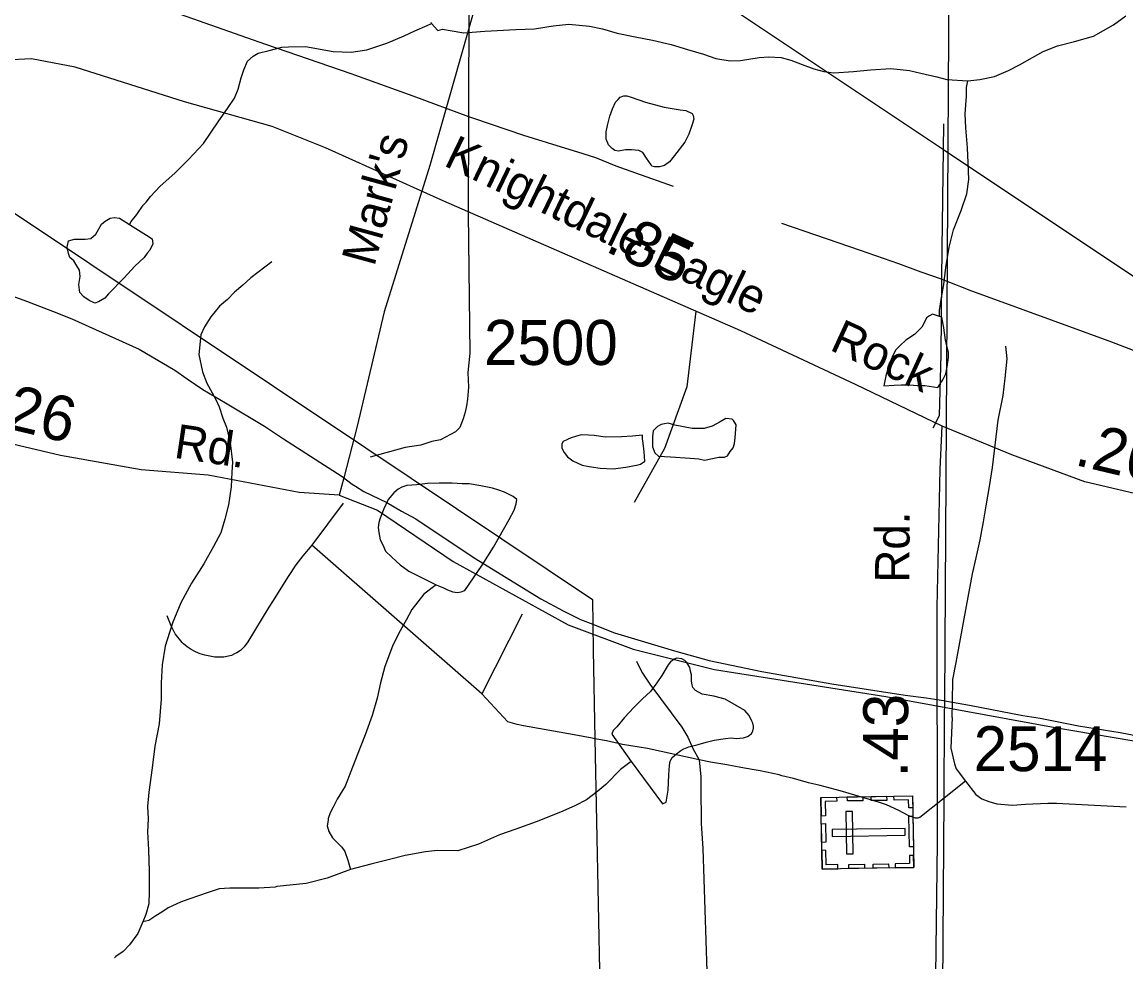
# Model space of a CAD drawing. Extents: x 2169602 to 2449496, y 721995 to 810662.
# Drawn here: x 2400543 to 2403611, y 805653 to 808265 of the extents above; entities that cross this region are included whole.
import ezdxf

# ---------------------------------------------------------------- set-up
doc = ezdxf.new("R2010")
doc.units = 0
doc.layers.add('Default', color=7, linetype='Continuous')

msp = doc.modelspace()

# ---------------------------------------------------------------- linework, layer by layer
at = {"layer": 'Default'}
for p, q in [((2401786.6, 808789.9), (2401784, 808002.5)), ((2401786.6, 808789.9), (2403103.9, 807910.3)), ((2400088, 808023.1), (2401498.5, 807081.3)), ((2401784, 808002.5), (2401783.2, 807732.7)), ((2403103.9, 807910.3), (2403104.9, 807981.8)), ((2403103.9, 807910.3), (2404514.3, 806968.4)), ((2401435.5, 806928.1), (2401348.7, 806811.1)), ((2401821.2, 806398.1), (2401348.7, 806811.1)), ((2401932.9, 806619.4), (2401821.2, 806398.1)), ((2402129.5, 806591.8), (2402130.8, 806520)), ((2402130.8, 806520), (2402135.5, 806273.5)), ((2403107, 806334.4), (2403107.2, 806379)), ((2403128.1, 806332.1), (2403128.9, 806375.1)), ((2403105.6, 806108.2), (2403107, 806334.4)), ((2402135.5, 806273.5), (2402160.9, 804940)), ((2403165.4, 806155.8), (2403105.6, 806108.2)), ((2403100.6, 805305.2), (2403105.6, 806108.2))]:
    msp.add_line(p, q, dxfattribs=at)
for points in [[(2401789.6, 810661.8), (2401679.8, 810329.1), (2401638, 810207.6), (2401629.6, 810138.5), (2401627.5, 809985.7), (2401646.3, 809901.9), (2401804.3, 809470.5), (2401919.4, 809168.9), (2401955, 809068.4), (2401971.8, 808969.9), (2401971.8, 808905), (2401956.1, 808817.1), (2401857.7, 808505), (2401676.7, 807866.3), (2401550.1, 807460), (2401474.7, 807141.7), (2401437.3, 806998.8)], [(2403107.2, 806379), (2403120.6, 808541.2), (2403121.4, 808841.2), (2403126.4, 808931.3), (2403143.1, 809249.5), (2403148.1, 809337.6), (2403153.5, 809411.7), (2403189.5, 809782.1), (2403200.3, 809884.1), (2403205.8, 809944.1), (2403227.1, 810204.5), (2403244.5, 810371.9)], [(2400408.4, 808486.8), (2400577.3, 808422.5), (2400707.6, 808381.9), (2400966.8, 808292.6), (2401167.1, 808221.8), (2401219.7, 808203.2), (2401456.6, 808121.8), (2401629.3, 808059.6), (2401784, 808002.5), (2401798, 807997.4), (2401936.6, 807950.7), (2402029, 807921.8), (2402087.2, 807904.5), (2402137.3, 807888.8), (2402193.6, 807865.5), (2402247.8, 807846.2), (2402352.3, 807809.2)], [(2400842.3, 807702), (2400846.2, 807710.3), (2400862.2, 807730.2), (2400880.2, 807756.2), (2400888, 807764.4), (2400899.9, 807780.4), (2400927.6, 807808.7), (2400967.5, 807844.9), (2401005.5, 807883), (2401047.3, 807927.4), (2401088.7, 807987.2), (2401116.6, 808027.6), (2401134.1, 808053.7), (2401144.1, 808077.8), (2401151.9, 808109.9), (2401159.9, 808131.8), (2401169.9, 808155.8), (2401185.3, 808169.7), (2401199.5, 808178.1), (2401229.8, 808186.1), (2401265.5, 808194.5), (2401283.7, 808196.2), (2401331.3, 808196.7), (2401407.8, 808183.2), (2401457.6, 808181.3), (2401501.1, 808187.7), (2401557.3, 808206), (2401604.9, 808226.3), (2401634.8, 808240.5), (2401669, 808254.8), (2401681.1, 808260.7)], [(2401678.9, 808264.7), (2401681.1, 808260.7)], [(2401681.1, 808260.7), (2401699.2, 808240.9), (2401711.3, 808244.7), (2401733.2, 808241), (2401771.1, 808235.2), (2401829.4, 808239.4), (2401915.1, 808244), (2401967.4, 808246.2), (2402018.9, 808254.6), (2402062.9, 808258.9), (2402120.6, 808253), (2402156.6, 808245.5), (2402197.2, 808233.7), (2402247.1, 808223.8), (2402295.1, 808214.1), (2402347.1, 808202.5), (2402392.9, 808188.7), (2402437.4, 808175.1), (2402471.4, 808163.1), (2402511.4, 808157.4), (2402539.5, 808157.6), (2402591.4, 808166), (2402618.8, 808167.9), (2402653.1, 808166), (2402679.3, 808158.4), (2402711.5, 808146.7), (2402743.5, 808134.9), (2402771.4, 808127), (2402799.3, 808123.2), (2402853.6, 808127.2), (2402901.4, 808131.7), (2402957.4, 808135.8), (2403009.3, 808130.4), (2403041.4, 808122.3), (2403085.3, 808112.8), (2403113.4, 808104.9), (2403171.2, 808101)], [(2403171.2, 808101), (2403205.1, 808105.2), (2403245.3, 808113.4), (2403284.8, 808129.7), (2403314.8, 808145.8), (2403350.9, 808166.3), (2403380.8, 808182.5), (2403421, 808198.8), (2403468.4, 808211), (2403520.4, 808225.1), (2403576, 808257.3), (2403610.3, 808281.7)], [(2403099.9, 807141.9), (2402859.2, 807258.1), (2402541.1, 807406.8), (2401715.5, 807767), (2401387, 807915.7), (2401238.4, 807974.4), (2400994.6, 808043.5), (2400691.1, 808139.8), (2400569.7, 808162.9), (2400496.5, 808158.7)], [(2403092.9, 807446.8), (2403093.1, 807463), (2403098.7, 807499.1), (2403104.6, 807535.1), (2403110.5, 807582.9), (2403120, 807639.1), (2403131.7, 807687.2), (2403153.4, 807741.1), (2403168.8, 807787.5), (2403174.5, 807827.1), (2403172.5, 807873.3), (2403170.2, 807915.4), (2403166.3, 807971.2), (2403163.7, 808009.3), (2403167.8, 808059), (2403167.6, 808083.3), (2403171.2, 808101)], [(2402328.1, 808028.5), (2402372.2, 808020.7), (2402387.9, 808018.7), (2402405.8, 808010.7), (2402408.2, 808004.7), (2402410.3, 807995), (2402404.3, 807976.9), (2402396.6, 807952.9), (2402384.9, 807930.7), (2402356.6, 807894.4), (2402343, 807876.6), (2402329.1, 807866.6), (2402315.2, 807862.1), (2402301.2, 807862.3), (2402293, 807864.3), (2402291.2, 807868.2), (2402278.9, 807886.3), (2402268.6, 807902), (2402256.9, 807907.9), (2402236.8, 807910.1), (2402220.6, 807909.7), (2402200.9, 807905.8), (2402190.9, 807907.7), (2402183.1, 807913.8), (2402172.8, 807923.5), (2402166.5, 807939.4), (2402166.5, 807959.7), (2402170.4, 807977.4), (2402176.3, 808003.6), (2402183.9, 808023.6), (2402192.1, 808041.8), (2402200.1, 808049.5), (2402205.9, 808055.6), (2402215.9, 808059.7), (2402223.9, 808059.7), (2402235.6, 808055.9), (2402275.8, 808042.1), (2402328.1, 808028.5)], [(2403099.2, 807550.2), (2403100, 807634.5), (2403103.9, 807910.3)], [(2399637.7, 807819.1), (2399856.5, 807743.4), (2399962.9, 807706.6), (2400025.2, 807683.4), (2400081.4, 807663.8), (2400083.4, 807663), (2400125.7, 807646.3), (2400135.6, 807642.5), (2400165.7, 807630.7), (2400230, 807607.4), (2400555.4, 807488.9), (2400627.6, 807461.7), (2400682, 807440.1), (2400868.8, 807356.1), (2400967.6, 807297.3), (2401001.9, 807273.6), (2401046.1, 807244.1), (2401108.5, 807206.6), (2401217.2, 807141.8), (2401269.6, 807106.3), (2401432.9, 807002.2), (2401461, 806980.4), (2401469.8, 806975.1)], [(2400842.3, 807702), (2400852.3, 807696), (2400888.8, 807672.2), (2400904.6, 807662.5), (2400906.9, 807648.4), (2400898.9, 807630.5), (2400891.1, 807622.4), (2400882.7, 807610.2), (2400857, 807586.1), (2400827.5, 807554.1), (2400783.4, 807509.7), (2400773.4, 807497.8), (2400755.5, 807487.5), (2400745.5, 807483.7), (2400729.9, 807491.4), (2400715.3, 807501.3), (2400703.6, 807513.2), (2400701.4, 807535.5), (2400705.1, 807557.6), (2400703, 807575.4), (2400695.2, 807587.5), (2400687, 807601.3), (2400676.6, 807611), (2400672.9, 807621.3), (2400668.6, 807639), (2400672.9, 807657), (2400688.9, 807661.1), (2400718.6, 807661.5), (2400734.6, 807663.5), (2400748.6, 807675.6), (2400764.3, 807703.6), (2400774.6, 807711.8), (2400788.3, 807719.8), (2400800.4, 807721.7), (2400814.2, 807720), (2400842.3, 807702)], [(2401783.2, 807732.7), (2401787.4, 807344.9), (2401781.9, 807290.8), (2401784.3, 807250.7), (2401780.8, 807216.6), (2401778.8, 807198.7), (2401775, 807180.7), (2401769.3, 807162.7), (2401759.6, 807138.5), (2401747.7, 807126.3), (2401705.9, 807104), (2401682, 807099.6), (2401652, 807089.3), (2401608.1, 807082.8), (2401510.3, 807055.8)], [(2402653.5, 807706.3), (2402872.3, 807630.6), (2402978.7, 807593.8), (2403041.1, 807570.5), (2403097.3, 807551), (2403099.2, 807550.2), (2403141.5, 807533.5), (2403151.4, 807529.7), (2403181.6, 807517.9), (2403245.9, 807494.6), (2403571.2, 807376.1), (2403643.4, 807348.8), (2403697.8, 807327.3), (2403884.6, 807243.3), (2403983.4, 807184.5), (2404017.7, 807160.8), (2404061.9, 807131.3), (2404124.3, 807093.8), (2404233, 807029), (2404285.4, 806993.5), (2404448.7, 806889.4), (2404476.8, 806867.6), (2404485.6, 806862.2)], [(2401237.1, 807598.5), (2401179.1, 807554.2), (2401157.3, 807533.9), (2401133.4, 807514), (2401113.9, 807493.8), (2401091.7, 807475.7), (2401067.9, 807445.6), (2401050.1, 807417.5), (2401040.5, 807395.4), (2401034.3, 807341.2), (2401044.8, 807293.3), (2401056.9, 807261.5), (2401081.5, 807215.6), (2401091.3, 807195.8), (2401101.4, 807163.9), (2401111.8, 807139.6), (2401121.9, 807095.9), (2401128.2, 807041.8), (2401126.6, 807014.1), (2401124.5, 806973.8), (2401117, 806923.8), (2401107.1, 806883.9), (2401095.4, 806845.6), (2401075.5, 806807.6), (2401048.1, 806759.4), (2401014.4, 806705.3), (2400984.5, 806651.4), (2400962.8, 806597.1), (2400952.9, 806568.9), (2400941.2, 806531), (2400933.2, 806479), (2400929.7, 806428.9), (2400930.2, 806383), (2400924.2, 806314.9), (2400912.7, 806253), (2400905.1, 806192.9), (2400895.7, 806124.9), (2400891.6, 806085), (2400893.9, 806051), (2400892.2, 806014.7), (2400894.5, 805964.9), (2400896.7, 805904.9), (2400896.7, 805887), (2400896.7, 805848.9), (2400895.5, 805815.1), (2400887.5, 805785), (2400879.3, 805764.7)], [(2403075.3, 807137.1), (2403092.6, 807171.6), (2403097.5, 807341.5), (2403099.2, 807550.2)], [(2402415.5, 807461.7), (2402390.8, 807251), (2402328.5, 807079.7), (2402244.8, 806930.1)], [(2403092.9, 807446.8), (2403073, 807452.7), (2403065.2, 807448.6), (2403057, 807442.9), (2403051.3, 807430.8), (2403043.3, 807416.6), (2403033.2, 807406.8), (2403023.4, 807396.5), (2402999.4, 807380.6), (2402983.6, 807366.4), (2402971.7, 807354.4), (2402963.5, 807338.2), (2402953.9, 807316.1), (2402944, 807282), (2402938.5, 807254), (2402966.4, 807256.2), (2402986.5, 807256.4), (2403010.3, 807256.5), (2403030.4, 807254.7), (2403052.5, 807254.6), (2403088.6, 807249.1), (2403101.9, 807271), (2403110.1, 807287.2), (2403113.8, 807306.9), (2403117.7, 807333.1), (2403117.5, 807347), (2403109.7, 807381), (2403105, 807415), (2403101.1, 807435), (2403099.1, 807445.1), (2403092.9, 807446.8)], [(2403128.9, 806375.1), (2403130, 806437.7), (2403139.4, 806485.7), (2403167.8, 806642.1), (2403184.9, 806732.1), (2403194.4, 806776.3), (2403205.8, 806826.5), (2403215.2, 806876.5), (2403222.9, 806920.5), (2403232.2, 806974.7), (2403239.7, 807026.8), (2403256.2, 807158.8), (2403269.6, 807227.1), (2403275, 807275), (2403280.5, 807329.1), (2403277.2, 807363.8)], [(2401424.5, 806950), (2401313.6, 806957.4), (2401060.4, 807005.5), (2400874.1, 807020.2), (2400650.2, 807060), (2400480.7, 807099.8), (2400277.7, 807175.2), (2400084.1, 807254.7)], [(2402439.6, 807047.5), (2402479.6, 807055.6), (2402495.8, 807055.6), (2402503.6, 807059.7), (2402511.2, 807071.9), (2402519.2, 807081.7), (2402523.3, 807093.6), (2402525.1, 807109.6), (2402527.4, 807145.7), (2402520.8, 807157.7), (2402516.7, 807161.5), (2402498.9, 807163.4), (2402483.1, 807153.6), (2402461.1, 807141.5), (2402438.8, 807135.2), (2402405.2, 807135), (2402357.2, 807144.7), (2402338.9, 807150.7), (2402328.9, 807148.6), (2402319.3, 807146.8), (2402308.8, 807140.7), (2402297.1, 807128.6), (2402295.3, 807112.7), (2402295.3, 807084.7), (2402301.6, 807068.3), (2402311.9, 807058.7), (2402345.5, 807056.9), (2402399.6, 807053.1), (2402423.6, 807051.1), (2402439.6, 807047.5)], [(2403069.6, 804840.3), (2403077.9, 805248.7), (2403087.3, 805983.8), (2403086.3, 806639.3), (2403094.7, 807022.5), (2403099.9, 807141.9)], [(2404440.3, 806837.2), (2404329.4, 806844.5), (2404076.2, 806892.7), (2403889.9, 806907.4), (2403666, 806947.1), (2403496.5, 806986.9), (2403293.5, 807062.3), (2403099.9, 807141.9)], [(2402185.8, 807023.8), (2402221.6, 807028.1), (2402255.9, 807034.3), (2402261.8, 807036.3), (2402273.7, 807044.6), (2402271.7, 807070.4), (2402269.2, 807094.3), (2402267.6, 807106.4), (2402267.4, 807116.5), (2402239.5, 807114.2), (2402209.3, 807111.9), (2402165.1, 807111.7), (2402133.5, 807115.7), (2402117.1, 807117.3), (2402097.2, 807117.5), (2402081.2, 807113.5), (2402069.5, 807109.1), (2402059.5, 807104.9), (2402047.4, 807099.1), (2402043.5, 807093.2), (2402043.5, 807081), (2402049.6, 807069.1), (2402059.5, 807057.1), (2402073.6, 807045.2), (2402099.8, 807033.5), (2402119.5, 807029.7), (2402149.9, 807025.6), (2402185.8, 807023.8)], [(2401498.5, 807081.3), (2402128.2, 806660.8), (2402129.5, 806591.8)], [(2401437.3, 806998.8), (2401424.5, 806950)], [(2401469.8, 806975.1), (2401493.2, 806960.8), (2401557.5, 806929.4), (2401597.9, 806905.8), (2401638, 806884.2), (2401799.4, 806775.9), (2401984.6, 806661.9), (2402046.9, 806628.7), (2402095.2, 806605.1), (2402129.5, 806591.8), (2402145.4, 806585.6), (2402189.6, 806568.1), (2402356.2, 806517.7), (2402452.4, 806490.8), (2402598.8, 806460.4), (2402793.2, 806426.4), (2402997.8, 806394.6), (2403055.8, 806387.2), (2403103.8, 806379.6), (2403107.2, 806379), (2403128.9, 806375.1), (2403176, 806366.5), (2403324.4, 806338.1), (2403372.4, 806330.5), (2403478.8, 806309.7), (2403595, 806291), (2403691.2, 806272)], [(2401694, 806701.1), (2401714.1, 806693.2), (2401725.8, 806687.4), (2401740.1, 806681.6), (2401753.8, 806679.5), (2401763.9, 806681.6), (2401773.9, 806685.8), (2401821.7, 806756), (2401853.1, 806806), (2401896.8, 806882.6), (2401910.9, 806908.5), (2401916.5, 806926.2), (2401918.5, 806938.5), (2401908.2, 806946.5), (2401884.3, 806958.3), (2401868.5, 806964.3), (2401850.6, 806969.9), (2401818.4, 806976), (2401786.2, 806981.7), (2401766.1, 806981.4), (2401738.5, 806983.6), (2401702.4, 806983.3), (2401670.4, 806982.9), (2401640.5, 806978.9), (2401612.4, 806976.7), (2401598.6, 806972.7), (2401588.2, 806966.5), (2401576.5, 806956.6), (2401560.7, 806938.3), (2401548.6, 806912.5), (2401538.7, 806886.4), (2401535.1, 806874.4), (2401533.2, 806860.1), (2401535.1, 806846.4), (2401538.9, 806826.3), (2401545.5, 806812.4), (2401553.7, 806794.5), (2401571.3, 806778.4), (2401593.7, 806756.8), (2401617.9, 806738.6), (2401646.2, 806724.9), (2401674.1, 806711), (2401694, 806701.1)], [(2401424.5, 806950), (2401531.2, 806908.1), (2401741, 806765.7), (2402061.2, 806589.8), (2402241.2, 806522.8), (2402467.2, 806466.3), (2402943.3, 806390.9), (2403414.2, 806305), (2403682.1, 806258.9), (2403906, 806185.6), (2404109, 806099.8), (2404386.3, 805951.1), (2404806.9, 805724.9), (2405064.4, 805616), (2405246.4, 805567.8), (2405408.6, 805555.3)], [(2401348.7, 806811.1), (2401324, 806781.9), (2401304.2, 806756.3), (2401283, 806724.3), (2401262.9, 806691.7), (2401241.2, 806657.6), (2401229.4, 806639.4), (2401170.5, 806542.8), (2401160.6, 806528.6), (2401150.6, 806518.6), (2401140.6, 806512.4), (2401134.2, 806509.2), (2401125.3, 806504.6), (2401104.4, 806500.4), (2401078.8, 806499.9), (2401051.1, 806505.3), (2401038.8, 806509.3), (2401025.5, 806514.6), (2401012.9, 806521.7), (2401002, 806528.9), (2400992.4, 806536.9), (2400988.5, 806541), (2400968.8, 806565.4), (2400957.4, 806586.8), (2400946.8, 806614.8)], [(2401694, 806701.1), (2401659.9, 806675), (2401626.7, 806633), (2401610.5, 806602.6), (2401590.4, 806566.7), (2401573, 806530.7), (2401551.3, 806474.4), (2401539.4, 806428.4), (2401529.9, 806386.4), (2401516, 806338.2), (2401496.7, 806284.3), (2401474.6, 806228), (2401456.7, 806182.1), (2401441.1, 806141.8), (2401419.4, 806105.8), (2401407.7, 806083.6), (2401399.9, 806067.7), (2401393.8, 806051.6), (2401393.6, 806047.6), (2401391.7, 806031.6), (2401395.8, 806015.6), (2401405.7, 805997.9), (2401415.9, 805987.8), (2401426.2, 805977.8), (2401431.9, 805972), (2401440.1, 805959.8), (2401448.5, 805936.2), (2401456.5, 805910.3)], [(2402236.3, 806210.6), (2402323.3, 806092.8), (2402332.9, 806097), (2402339.1, 806131), (2402340.9, 806172.9), (2402342.8, 806199), (2402344.2, 806210.9), (2402350.1, 806221), (2402362.4, 806231.3), (2402374.3, 806241.2), (2402382.3, 806245.3), (2402396.5, 806251.3), (2402422.1, 806257.5), (2402444.5, 806263.5), (2402466.2, 806269.5), (2402498.4, 806274), (2402514, 806276.1), (2402528.1, 806274), (2402548, 806276.2), (2402559.7, 806280.1), (2402564, 806282.3), (2402570.2, 806288.3), (2402574.1, 806294.2), (2402575.9, 806302.5), (2402575.9, 806308.5), (2402573.8, 806316.5), (2402571.4, 806322.2), (2402563.6, 806338.4), (2402551.9, 806352.3), (2402527.7, 806366.1), (2402497.6, 806383.7), (2402465.4, 806391.8), (2402433.6, 806397.4), (2402415.1, 806407.5), (2402407.1, 806415.6), (2402405.1, 806423.2), (2402403.4, 806433.2), (2402403.4, 806451.4), (2402401.2, 806461.1), (2402399.1, 806471.1), (2402390.7, 806485.4), (2402385, 806491.1), (2402377.2, 806495.2), (2402363.1, 806497.3), (2402355.1, 806494.9), (2402351, 806491), (2402345.2, 806487), (2402338.9, 806479.1), (2402321.4, 806448.8), (2402307.5, 806428.6), (2402289.4, 806404.6), (2402267.3, 806384.8), (2402243.7, 806360.3), (2402217.9, 806332.3), (2402196.1, 806306.3), (2402185.9, 806296.1), (2402182.2, 806286.1), (2402236.3, 806210.6)], [(2402250.4, 806488.7), (2402265.6, 806458.4), (2402287.9, 806424.7), (2402377.2, 806305.7), (2402393.5, 806277.8), (2402407.8, 806245.9), (2402425.4, 806214.5)], [(2402135.5, 806273.5), (2402127.4, 806275), (2402077.4, 806284.5), (2401937.2, 806308.9), (2401919, 806312.7), (2401893.2, 806320.6), (2401821.2, 806398.1)], [(2403128.1, 806332.1), (2403124.7, 806247.4), (2403134.4, 806203.6), (2403139.2, 806190.1), (2403165.4, 806155.8)], [(2402425.4, 806214.5), (2402281.8, 806246.7), (2402211.7, 806257.9), (2402167.5, 806267.4), (2402135.5, 806273.5)], [(2402236.3, 806210.6), (2402206.6, 806188.3), (2402165.2, 806145.9), (2402143, 806128.2), (2402111.5, 806103.7), (2402079.3, 806087.5), (2402039.3, 806069.2), (2401971.6, 806042.9), (2401915.6, 806022.6), (2401869.9, 806006.4), (2401812.1, 805980.3), (2401754, 805961.8), (2401698.3, 805963.4), (2401664.4, 805959.2), (2401608.3, 805949), (2401560.5, 805936.8), (2401512.5, 805924.6), (2401456.5, 805910.3)], [(2403105.6, 806108.2), (2403038, 806054.6), (2403032.7, 806052.7), (2403025.9, 806052.4), (2403005.9, 806060.3), (2402979.8, 806074), (2402945.7, 806089.7), (2402923.5, 806097.3), (2402817.1, 806128.3), (2402761.1, 806143.7), (2402729, 806151.3), (2402686.9, 806163), (2402654.6, 806170.6), (2402646.9, 806173), (2402594.5, 806183.9), (2402572.6, 806187.7), (2402540.5, 806193.4), (2402502.3, 806201), (2402456.2, 806208.5), (2402425.4, 806214.5)], [(2402425.4, 806214.5), (2402429.8, 806167.5), (2402429.8, 806139.4), (2402430.1, 806038.3), (2402434.9, 805968.2), (2402465.9, 805031)], [(2403165.4, 806155.8), (2403193.5, 806118.2), (2403210, 806106.9), (2403229.7, 806098.7), (2403251.7, 806092.8), (2403295.7, 806089.3), (2403331.7, 806091.8), (2403393.8, 806094.5), (2403417.7, 806094.6), (2403611.4, 806084.5)], [(2401456.5, 805910.3), (2401390.9, 805885.8), (2401332.7, 805871.4), (2401251.1, 805863.1), (2401247, 805860.9), (2401201, 805858.5), (2401121.1, 805858), (2401090.9, 805856.1), (2401060.8, 805846), (2401007.2, 805827.8), (2400983.3, 805819.6), (2400949.2, 805803.3), (2400931.4, 805791.4), (2400915.4, 805781.2), (2400895.3, 805768.8), (2400879.3, 805764.7)], [(2400879.3, 805764.7), (2400865.6, 805732.8), (2400842, 805700.6), (2400824.1, 805682.7), (2400803.8, 805668.7), (2400800.1, 805664.3)]]:
    msp.add_lwpolyline(points, dxfattribs=at)
for points in [[(2402767, 805911.5), (2402763.5, 806110.5), (2403018.1, 806114.9), (2403021.6, 805915.9)], [(2402806.9, 806111.4), (2402807.1, 806100), (2402774.9, 806099.5), (2402775.6, 806058.9), (2402764.5, 806058.7), (2402763.6, 806110.6)], [(2402880.2, 806101.2), (2402836.9, 806100.5), (2402836.7, 806111.9), (2402880, 806112.6)], [(2402946.1, 806102.3), (2402902.8, 806101.6), (2402902.6, 806113), (2402945.9, 806113.7)], [(2403018.7, 806081.8), (2403007.2, 806081.6), (2403006.8, 806103.6), (2402966.4, 806102.9), (2402966.2, 806114.1), (2403018.1, 806114.9)], [(2402834.3, 805953.5), (2402853, 805953.8), (2402851, 806071.5), (2402832.3, 806071.2)], [(2403009.1, 805973.1), (2403007.6, 806058), (2403019, 806058.2), (2403020.5, 805973.3)], [(2402765.7, 805985.5), (2402764.8, 806037.4), (2402776.2, 806037.6), (2402777.1, 805985.7)], [(2402794.4, 806021), (2402794.7, 806002.3), (2402997.5, 806005.8), (2402997.2, 806024.5)], [(2402810.3, 805912.2), (2402810.1, 805923.6), (2402777.9, 805923), (2402777.2, 805963.6), (2402766.1, 805963.4), (2402767, 805911.5)], [(2402884.4, 805913.5), (2402841.1, 805912.8), (2402840.9, 805924.1), (2402884.2, 805924.9)], [(2402951.6, 805914.6), (2402908.3, 805913.9), (2402908.1, 805925.3), (2402951.5, 805926)], [(2403021, 805949), (2403009.5, 805948.8), (2403009.9, 805926.8), (2402969.4, 805926.1), (2402969.6, 805914.9), (2403021.5, 805915.8)]]:
    msp.add_lwpolyline(points, close=True, dxfattribs=at)

# ---------------------------------------------------------------- texts
for s, height, rotation, p in [("Mark's", 95, 74.6935, (2401521.9, 807582.9)), ('Knightdale-Eagle', 95, 334.2854, (2401711.8, 807867.5)), ('.85', 125, 335.1692, (2402159.9, 807629.6)), ('Rock', 95, 335.3341, (2402784.4, 807355)), ('.26', 125, 346.6338, (2400449.1, 807147.8)), ('Rd.', 95, 351.5418, (2400963, 807054.5)), ('.26', 125, 346.6338, (2403464.9, 807035)), ('Rd.', 95, 89.5479, (2403008.6, 806706.7)), ('.43', 125, 89.5479, (2403004.4, 806165.7))]:
    msp.add_text(s, height=height, rotation=rotation, dxfattribs=at).set_placement(p)
for s, p in [('2500', (2401827, 807312)), ('2514', (2403187.5, 806183.4))]:
    msp.add_text(s, height=125, dxfattribs=at).set_placement(p)

doc.saveas('drawing.dxf')
